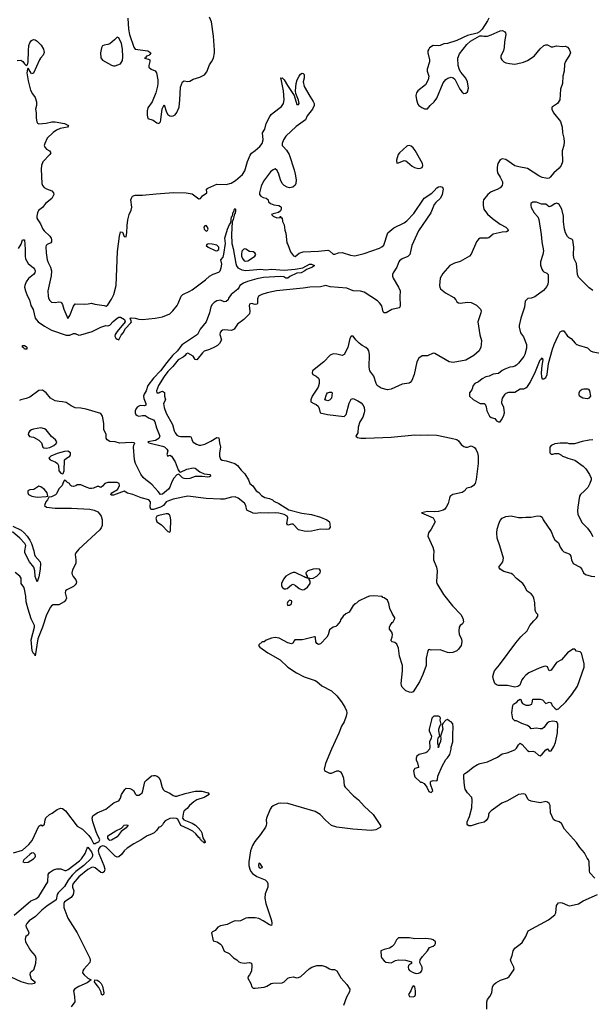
# Model space of a CAD drawing. Header units: inches. Extents: x 1384664 to 1536621, y 460766 to 646467.
# Tile 418 of 488: x 1451398 to 1457693, y 582742 to 593573. Entities that reach past the tile are written whole.
import ezdxf

# ---------------------------------------------------------------- set-up
doc = ezdxf.new("R2010")
doc.units = ezdxf.units.IN
doc.header["$MEASUREMENT"] = 0
doc.layers.add('B4558', color=7, linetype='Continuous')
doc.layers.add('B4559', color=7, linetype='Continuous')

msp = doc.modelspace()

# ---------------------------------------------------------------- linework, layer by layer
at = {"layer": 'B4558', "color": 5}
for points, elevation in [([(1453586, 590000), (1453575, 589990), (1453543, 589970), (1453490, 589946), (1453430, 589927), (1453410, 589910), (1453350, 589833), (1453330, 589834), (1453308, 589870), (1453250, 589906), (1453230, 589896), (1453220, 589880), (1453200, 589860), (1453142, 589830), (1453083, 589757), (1453030, 589703), (1452990, 589647), (1452928, 589550), (1452904, 589490), (1452910, 589467), (1452930, 589467), (1452943, 589477), (1452970, 589487), (1452992, 589472), (1452993, 589430), (1453002, 589390), (1452981, 589350), (1452990, 589306), (1453010, 589246), (1453079, 589119), (1453099, 589050), (1453110, 589028), (1453130, 589004), (1453150, 588992), (1453170, 588988), (1453270, 588989), (1453283, 588983), (1453291, 588971), (1453295, 588950), (1453307, 588927), (1453344, 588904), (1453374, 588894), (1453393, 588893), (1453436, 588904), (1453504, 588936), (1453570, 588978), (1453590, 588973), (1453597, 588917), (1453611, 588870), (1453599, 588810), (1453600, 588770), (1453610, 588740), (1453628, 588728), (1453670, 588721), (1453766, 588690), (1453795, 588670), (1453838, 588618), (1453879, 588579), (1453917, 588510), (1453931, 588470), (1453965, 588445), (1454003, 588390), (1454030, 588372), (1454060, 588340), (1454098, 588318), (1454150, 588307), (1454181, 588290), (1454196, 588276), (1454253, 588250), (1454361, 588181), (1454505, 588145), (1454613, 588130), (1454710, 588100), (1454782, 588070), (1454811, 588050), (1454818, 587990), (1454802, 587970), (1454776, 587964), (1454710, 587969), (1454610, 587947), (1454570, 587944), (1454530, 587946), (1454470, 587961), (1454410, 588024), (1454390, 588024), (1454350, 588014), (1454341, 588030), (1454350, 588095), (1454343, 588110), (1454311, 588131), (1454250, 588144), (1454210, 588147), (1454136, 588144), (1454050, 588149), (1453990, 588140), (1453970, 588144), (1453898, 588178), (1453887, 588230), (1453875, 588255), (1453803, 588310), (1453770, 588324), (1453730, 588321), (1453650, 588299), (1453610, 588297), (1453450, 588305), (1453250, 588330), (1453090, 588299), (1453030, 588278), (1453010, 588270), (1452980, 588230), (1452950, 588211), (1452870, 588186), (1452850, 588185), (1452842, 588190), (1452834, 588210), (1452838, 588270), (1452821, 588290), (1452734, 588314), (1452643, 588350), (1452585, 588365), (1452550, 588386), (1452430, 588342), (1452404, 588344), (1452401, 588350), (1452414, 588370), (1452474, 588406), (1452491, 588429), (1452499, 588450), (1452494, 588470), (1452470, 588483), (1452370, 588483), (1452335, 588470), (1452310, 588442), (1452290, 588428), (1452270, 588437), (1452250, 588439), (1452210, 588419), (1452190, 588416), (1452170, 588417), (1452129, 588429), (1452070, 588458), (1452030, 588458), (1452015, 588445), (1451990, 588438), (1451970, 588442), (1451958, 588450), (1451946, 588470), (1451923, 588483), (1451910, 588498), (1451890, 588506), (1451877, 588483), (1451866, 588450), (1451829, 588411), (1451802, 588358), (1451793, 588347), (1451750, 588326), (1451718, 588322), (1451703, 588290), (1451687, 588270), (1451671, 588230), (1451692, 588210), (1451790, 588201), (1451970, 588199), (1452170, 588188), (1452219, 588179), (1452259, 588159), (1452278, 588138), (1452296, 588110), (1452308, 588070), (1452306, 588010), (1452297, 587983), (1452279, 587961), (1452051, 587750), (1452017, 587710), (1452010, 587690), (1452017, 587630), (1452015, 587590), (1451980, 587520), (1451973, 587490), (1451976, 587470), (1451987, 587447), (1452018, 587410), (1452024, 587390), (1452019, 587370), (1452010, 587355), (1451990, 587338), (1451917, 587303), (1451903, 587290), (1451899, 587270), (1451913, 587210), (1451905, 587190), (1451888, 587170), (1451830, 587136), (1451765, 587135), (1451750, 587127), (1451737, 587110), (1451694, 587026), (1451648, 586890), (1451598, 586762), (1451570, 586575), (1451567, 586587), (1451550, 586600), (1451536, 586630), (1451526, 586750), (1451563, 586890), (1451561, 586910), (1451523, 586983), (1451490, 587090), (1451471, 587170), (1451467, 587230), (1451450, 587310), (1451442, 587330), (1451415, 587370), (1451413, 587430), (1451399, 587450), (1451350, 587493)], 780), ([(1453192, 590000), (1453185, 589995), (1453136, 589930), (1453081, 589879), (1453017, 589803), (1452950, 589712), (1452870, 589630), (1452810, 589550), (1452790, 589490), (1452768, 589452), (1452762, 589430), (1452765, 589405), (1452788, 589350), (1452787, 589333), (1452773, 589327), (1452724, 589330), (1452692, 589310), (1452677, 589290), (1452668, 589270), (1452669, 589250), (1452677, 589230), (1452690, 589218), (1452710, 589211), (1452750, 589220), (1452780, 589220), (1452824, 589190), (1452872, 589172), (1452888, 589150), (1452904, 589084), (1452940, 588990), (1452937, 588983), (1452930, 588967), (1452895, 588945), (1452811, 588930), (1452820, 588920), (1452834, 588914), (1452970, 588882), (1452993, 588873), (1453020, 588850), (1453030, 588830), (1453018, 588790), (1453022, 588782), (1453030, 588772), (1453050, 588781), (1453070, 588771), (1453110, 588710), (1453143, 588623), (1453159, 588599), (1453170, 588596), (1453239, 588630), (1453310, 588644), (1453330, 588638), (1453381, 588601), (1453430, 588578), (1453497, 588570), (1453499, 588550), (1453490, 588545), (1453470, 588540), (1453408, 588548), (1453330, 588547), (1453270, 588527), (1453230, 588521), (1453210, 588525), (1453190, 588535), (1453150, 588575), (1453130, 588566), (1453096, 588530), (1453073, 588490), (1453051, 588430), (1453038, 588410), (1452970, 588352), (1452948, 588350), (1452924, 588384), (1452856, 588456), (1452830, 588480), (1452786, 588510), (1452758, 588538), (1452733, 588573), (1452698, 588638), (1452675, 588690), (1452664, 588730), (1452651, 588870), (1452657, 588903), (1452666, 588910), (1452657, 588917), (1452630, 588921), (1452496, 588916), (1452450, 588931), (1452390, 588933), (1452361, 588950), (1452351, 588970), (1452350, 589010), (1452324, 589064), (1452324, 589130), (1452315, 589195), (1452310, 589212), (1452290, 589240), (1452130, 589288), (1452070, 589299), (1452010, 589303), (1451965, 589325), (1451910, 589362), (1451870, 589371), (1451832, 589372), (1451790, 589381), (1451736, 589410), (1451690, 589469), (1451650, 589497), (1451610, 589495), (1451510, 589421), (1451470, 589406), (1451410, 589393), (1451397, 589383)], 760), ([(1455020, 590000), (1455013, 589967), (1454970, 589889), (1454950, 589879), (1454890, 589894), (1454850, 589897), (1454817, 589883), (1454746, 589810), (1454622, 589710), (1454617, 589690), (1454627, 589670), (1454663, 589650), (1454687, 589630), (1454695, 589610), (1454695, 589570), (1454685, 589530), (1454618, 589430), (1454605, 589390), (1454605, 589370), (1454636, 589350), (1454661, 589341), (1454683, 589323), (1454695, 589295), (1454705, 589250), (1454789, 589229), (1454970, 589209), (1454994, 589230), (1455026, 589354), (1455050, 589400), (1455070, 589405), (1455122, 589382), (1455158, 589358), (1455177, 589337), (1455191, 589310), (1455194, 589270), (1455191, 589250), (1455178, 589202), (1455145, 589150), (1455126, 589090), (1455122, 589030), (1455098, 588990), (1455117, 588977), (1455154, 588970), (1455208, 588968), (1455490, 588980), (1455750, 589008), (1455816, 589004), (1455890, 589007), (1455990, 589001), (1456151, 588971), (1456210, 588954), (1456230, 588941), (1456260, 588900), (1456290, 588879), (1456310, 588871), (1456330, 588871), (1456370, 588885), (1456407, 588867), (1456423, 588843), (1456439, 588810), (1456448, 588770), (1456448, 588690), (1456426, 588514), (1456412, 588470), (1456396, 588450), (1456370, 588430), (1456322, 588418), (1456293, 588387), (1456270, 588372), (1456185, 588355), (1456166, 588350), (1456144, 588336), (1456137, 588330), (1456131, 588310), (1456117, 588250), (1456094, 588210), (1456078, 588190), (1456061, 588179), (1456010, 588163), (1455970, 588160), (1455890, 588164), (1455821, 588150), (1455952, 588092), (1455973, 588050), (1455930, 587969), (1455899, 587930), (1455894, 587890), (1455948, 587770), (1455959, 587730), (1455954, 587670), (1455956, 587630), (1455989, 587549), (1455996, 587510), (1455988, 587390), (1455991, 587370), (1456064, 587250), (1456164, 587124), (1456255, 587030), (1456279, 586990), (1456284, 586950), (1456273, 586927), (1456250, 586910), (1456237, 586890), (1456232, 586852), (1456236, 586810), (1456264, 586764), (1456267, 586730), (1456259, 586690), (1456231, 586649), (1456210, 586630), (1456167, 586613), (1456130, 586610), (1456110, 586613), (1456030, 586642), (1455930, 586639), (1455910, 586644), (1455900, 586640), (1455891, 586629), (1455873, 586550), (1455873, 586470), (1455837, 586370), (1455801, 586290), (1455730, 586181), (1455710, 586172), (1455690, 586174), (1455650, 586191), (1455611, 586230), (1455602, 586250), (1455599, 586270), (1455614, 586410), (1455612, 586468), (1455581, 586570), (1455570, 586661), (1455550, 586704), (1455530, 586723), (1455501, 586730), (1455490, 586741), (1455488, 586750), (1455499, 586781), (1455502, 586810), (1455496, 586836), (1455469, 586870), (1455469, 586890), (1455478, 586910), (1455499, 586941), (1455511, 586950), (1455530, 586987), (1455530, 586995), (1455500, 587040), (1455475, 587095), (1455464, 587150), (1455450, 587186), (1455410, 587214), (1455398, 587218), (1455390, 587229), (1455296, 587236), (1455250, 587233), (1455219, 587221), (1455130, 587177), (1455106, 587154), (1455090, 587149), (1455083, 587137), (1455070, 587129), (1455025, 587055), (1454990, 587037), (1454959, 587010), (1454931, 586970), (1454927, 586953), (1454892, 586910), (1454881, 586899), (1454850, 586889), (1454810, 586860), (1454795, 586805), (1454781, 586779), (1454710, 586706), (1454690, 586701), (1454670, 586712), (1454660, 586730), (1454656, 586776), (1454650, 586784), (1454644, 586784), (1454543, 586757), (1454510, 586752), (1454428, 586752), (1454419, 586741), (1454407, 586713), (1454392, 586708), (1454350, 586719), (1454256, 586770), (1454210, 586777), (1454170, 586769), (1454111, 586749), (1454091, 586729), (1454070, 586728), (1454030, 586698), (1454026, 586690), (1454041, 586670), (1454129, 586610), (1454268, 586530), (1454349, 586450), (1454447, 586387), (1454530, 586343), (1454650, 586304), (1454670, 586293), (1454726, 586246), (1454830, 586190), (1454890, 586137), (1454942, 586070), (1454979, 586010), (1454996, 585970), (1454999, 585950), (1454993, 585910), (1454970, 585850), (1454940, 585800), (1454914, 585726), (1454830, 585550), (1454764, 585390), (1454750, 585330), (1454755, 585315), (1454765, 585305), (1454810, 585284), (1454830, 585284), (1454890, 585312), (1454910, 585312), (1454930, 585300), (1454948, 585270), (1454962, 585230), (1454970, 585150), (1454981, 585130), (1455075, 585035), (1455130, 584990), (1455190, 584922), (1455290, 584830), (1455373, 584710), (1455372, 584690), (1455318, 584662), (1455270, 584655), (1455068, 584668), (1454889, 584689), (1454832, 584710), (1454767, 584767), (1454705, 584830), (1454650, 584862), (1454349, 584951), (1454270, 584956), (1454243, 584950), (1454190, 584927), (1454170, 584910), (1454158, 584890), (1454116, 584790), (1454111, 584770), (1454116, 584730), (1454113, 584710), (1454104, 584690), (1454048, 584610), (1453986, 584534), (1453960, 584490), (1453941, 584430), (1453921, 584310), (1453922, 584270), (1453931, 584230), (1453943, 584203), (1453961, 584181), (1454008, 584148), (1454101, 584110), (1454124, 584090), (1454132, 584070), (1454131, 584030), (1454102, 583958), (1454097, 583910), (1454108, 583850), (1454170, 583664), (1454175, 583630), (1454170, 583610), (1454150, 583615), (1454081, 583661), (1454030, 583687), (1453990, 583694), (1453910, 583694), (1453890, 583689), (1453830, 583661), (1453810, 583657), (1453770, 583660), (1453750, 583655), (1453681, 583619), (1453610, 583606), (1453579, 583590), (1453550, 583554), (1453521, 583539), (1453512, 583528), (1453530, 583442), (1453572, 583430), (1453610, 583405), (1453625, 583390), (1453650, 583326), (1453703, 583303), (1453753, 583253), (1453791, 583230), (1453811, 583211), (1453830, 583202), (1453870, 583196), (1453930, 583201), (1453950, 583196), (1453955, 583170), (1453950, 583106), (1453930, 583066), (1453914, 583050), (1453912, 583030), (1453945, 582970), (1453955, 582935), (1453970, 582921), (1453990, 582919), (1454090, 582931), (1454119, 582941), (1454169, 582970), (1454186, 582974), (1454290, 582977), (1454310, 582988), (1454350, 583030), (1454370, 583039), (1454410, 583043), (1454450, 583035), (1454470, 583037), (1454494, 583050), (1454586, 583134), (1454616, 583150), (1454671, 583169), (1454730, 583169), (1454773, 583153), (1454810, 583131), (1454830, 583125), (1454864, 583124), (1454890, 583111), (1454933, 583033), (1455002, 582962), (1455032, 582910), (1455030, 582879), (1454998, 582822), (1454965, 582730)], 820), ([(1456480, 590000), (1456477, 589970), (1456458, 589930), (1456400, 589880), (1456311, 589829), (1456170, 589802), (1456128, 589810), (1455970, 589902), (1455950, 589905), (1455890, 589875), (1455830, 589875), (1455792, 589848), (1455771, 589810), (1455741, 589670), (1455716, 589604), (1455699, 589581), (1455687, 589573), (1455610, 589564), (1455490, 589507), (1455450, 589502), (1455379, 589519), (1455336, 589550), (1455324, 589570), (1455296, 589650), (1455254, 589710), (1455247, 589750), (1455250, 589890), (1455243, 589930), (1455232, 589950), (1455210, 589967), (1455168, 589988), (1455153, 590000)], 820), ([(1456977, 590000), (1456980, 589990), (1456979, 589961), (1456961, 589890), (1456950, 589869), (1456890, 589794), (1456870, 589774), (1456850, 589762), (1456830, 589754), (1456794, 589750), (1456742, 589730), (1456710, 589713), (1456670, 589681), (1456610, 589673), (1456568, 589652), (1456530, 589644), (1456490, 589622), (1456450, 589589), (1456411, 589570), (1456391, 589550), (1456378, 589502), (1456352, 589470), (1456351, 589430), (1456390, 589396), (1456470, 589352), (1456511, 589351), (1456524, 589344), (1456535, 589315), (1456541, 589270), (1456572, 589210), (1456590, 589198), (1456630, 589185), (1456650, 589161), (1456670, 589151), (1456690, 589151), (1456705, 589170), (1456726, 589210), (1456736, 589250), (1456729, 589309), (1456709, 589350), (1456707, 589370), (1456715, 589410), (1456745, 589455), (1456755, 589465), (1456785, 589475), (1456850, 589476), (1456910, 589511), (1456950, 589514), (1456970, 589522), (1456990, 589538), (1457018, 589582), (1457078, 589702), (1457130, 589831), (1457142, 589838), (1457150, 589852), (1457158, 589830), (1457146, 589770), (1457141, 589690), (1457143, 589643), (1457150, 589622), (1457170, 589623), (1457190, 589636), (1457206, 589670), (1457221, 589790), (1457264, 589950), (1457285, 590000)], 840), ([(1457532, 590000), (1457551, 589991), (1457650, 589963), (1457683, 589930), (1457710, 589919), (1457770, 589907), (1457850, 589902), (1457910, 589906), (1457952, 589928), (1458013, 590000)], 840), ([(1457710, 588952), (1457670, 588949), (1457590, 588933), (1457509, 588909), (1457450, 588909), (1457430, 588915), (1457350, 588915), (1457290, 588909), (1457252, 588890), (1457234, 588870), (1457234, 588810), (1457250, 588794), (1457270, 588794), (1457290, 588802), (1457330, 588802), (1457364, 588784), (1457374, 588770), (1457410, 588762), (1457434, 588750), (1457510, 588726), (1457603, 588663), (1457631, 588631), (1457671, 588570), (1457691, 588530), (1457691, 588510), (1457676, 588470), (1457653, 588427), (1457619, 588390), (1457573, 588350), (1457562, 588330), (1457544, 588210), (1457540, 588170), (1457544, 588130), (1457590, 588039), (1457650, 587981), (1457689, 587929), (1457710, 587888)], 840), ([(1457730, 584130), (1457677, 584190), (1457671, 584210), (1457670, 584310), (1457663, 584330), (1457648, 584350), (1457619, 584410), (1457566, 584466), (1457530, 584522), (1457399, 584670), (1457363, 584730), (1457339, 584750), (1457290, 584763), (1457276, 584776), (1457244, 584850), (1457239, 584930), (1457227, 584950), (1457210, 584966), (1457190, 584973), (1457130, 584959), (1457030, 584978), (1457006, 584986), (1456996, 584996), (1456969, 585049), (1456950, 585056), (1456890, 585051), (1456770, 584980), (1456706, 584954), (1456590, 584870), (1456567, 584850), (1456560, 584830), (1456562, 584810), (1456553, 584790), (1456535, 584765), (1456514, 584746), (1456446, 584730), (1456370, 584704), (1456344, 584704), (1456332, 584712), (1456324, 584724), (1456324, 584750), (1456351, 584809), (1456377, 584903), (1456382, 584990), (1456377, 585017), (1456328, 585070), (1456305, 585110), (1456295, 585150), (1456287, 585233), (1456290, 585270), (1456298, 585282), (1456330, 585299), (1456390, 585349), (1456441, 585379), (1456469, 585390), (1456550, 585409), (1456659, 585461), (1456710, 585496), (1456765, 585510), (1456850, 585540), (1456870, 585558), (1456890, 585596), (1456910, 585614), (1456930, 585600), (1456990, 585534), (1457010, 585522), (1457050, 585526), (1457070, 585521), (1457110, 585481), (1457130, 585477), (1457150, 585495), (1457190, 585543), (1457210, 585551), (1457230, 585525), (1457250, 585532), (1457281, 585579), (1457297, 585623), (1457322, 585730), (1457325, 585825), (1457311, 585850), (1457270, 585858), (1457229, 585851), (1457205, 585835), (1457170, 585788), (1457150, 585772), (1457130, 585771), (1457090, 585781), (1457030, 585774), (1457017, 585790), (1456989, 585810), (1456929, 585830), (1456870, 585859), (1456850, 585859), (1456830, 585881), (1456819, 585950), (1456830, 586030), (1456836, 586044), (1456873, 586067), (1456890, 586087), (1456910, 586099), (1456916, 586096), (1456922, 586070), (1456934, 586050), (1456970, 586033), (1457007, 586033), (1457036, 586044), (1457043, 586057), (1457050, 586098), (1457130, 586097), (1457154, 586090), (1457190, 586051), (1457230, 586067), (1457250, 586059), (1457263, 586030), (1457290, 585999), (1457310, 585986), (1457330, 585991), (1457412, 586068), (1457478, 586150), (1457539, 586241), (1457613, 586450), (1457615, 586470), (1457614, 586490), (1457585, 586605), (1457570, 586618), (1457530, 586628), (1457510, 586648), (1457490, 586648), (1457432, 586608), (1457364, 586530), (1457310, 586501), (1457250, 586417), (1457230, 586409), (1457210, 586453), (1457190, 586460), (1457170, 586458), (1457119, 586441), (1457004, 586390), (1456970, 586363), (1456942, 586330), (1456928, 586310), (1456906, 586254), (1456883, 586237), (1456850, 586230), (1456768, 586248), (1456670, 586249), (1456650, 586255), (1456631, 586271), (1456614, 586314), (1456608, 586348), (1456618, 586390), (1456628, 586412), (1456683, 586477), (1456861, 586719), (1456917, 586783), (1456986, 586850), (1457015, 586910), (1457058, 586962), (1457090, 586990), (1457103, 587010), (1457102, 587030), (1457087, 587047), (1457076, 587076), (1457070, 587157), (1457060, 587210), (1457050, 587237), (1457030, 587257), (1456985, 587285), (1456954, 587350), (1456938, 587370), (1456867, 587427), (1456828, 587470), (1456810, 587482), (1456730, 587503), (1456690, 587530), (1456674, 587550), (1456719, 587610), (1456725, 587650), (1456687, 587787), (1456654, 587870), (1456652, 587930), (1456657, 587970), (1456674, 588026), (1456690, 588063), (1456712, 588088), (1456752, 588108), (1456810, 588116), (1456890, 588098), (1456930, 588096), (1456970, 588101), (1457030, 588100), (1457095, 588115), (1457133, 588113), (1457150, 588099), (1457164, 588070), (1457250, 587943), (1457276, 587876), (1457290, 587850), (1457330, 587819), (1457350, 587770), (1457370, 587738), (1457390, 587719), (1457450, 587696), (1457457, 587690), (1457467, 587670), (1457473, 587630), (1457491, 587591), (1457570, 587550), (1457587, 587530), (1457605, 587490), (1457628, 587470), (1457690, 587452), (1457730, 587447)], 820), ([(1451322, 588002), (1451416, 587956), (1451447, 587930), (1451482, 587890), (1451510, 587849), (1451530, 587810), (1451555, 587730), (1451560, 587690), (1451570, 587670), (1451622, 587610), (1451628, 587588), (1451622, 587530), (1451610, 587446), (1451590, 587389), (1451570, 587449), (1451566, 587510), (1451554, 587550), (1451508, 587608), (1451456, 587710), (1451454, 587730), (1451467, 587790), (1451455, 587810), (1451400, 587870), (1451318, 587938)], 760), ([(1454589, 587429), (1454575, 587425), (1454561, 587430), (1454557, 587437), (1454550, 587435), (1454530, 587443), (1454430, 587491), (1454409, 587491), (1454379, 587481), (1454330, 587452), (1454302, 587418), (1454282, 587370), (1454282, 587350), (1454289, 587329), (1454310, 587312), (1454330, 587311), (1454344, 587316), (1454390, 587358), (1454410, 587362), (1454437, 587350), (1454475, 587315), (1454510, 587301), (1454530, 587304), (1454567, 587330), (1454596, 587370), (1454595, 587395), (1454586, 587414), (1454589, 587429)], 820), ([(1454589, 587429), (1454605, 587425), (1454630, 587429), (1454669, 587450), (1454705, 587490), (1454712, 587510), (1454700, 587530), (1454670, 587534), (1454630, 587530), (1454570, 587511), (1454550, 587490), (1454553, 587470), (1454565, 587450), (1454563, 587443), (1454574, 587434), (1454589, 587429)], 820), ([(1454589, 587429), (1454590, 587430), (1454589, 587429)], 820), ([(1454589, 587429), (1454589, 587429)], 820), ([(1451330, 584408), (1451430, 584437), (1451499, 584501), (1451535, 584545), (1451610, 584700), (1451630, 584716), (1451650, 584705), (1451670, 584722), (1451677, 584770), (1451686, 584794), (1451728, 584830), (1451755, 584845), (1451810, 584885), (1451830, 584894), (1451850, 584898), (1451870, 584895), (1451902, 584870), (1452030, 584702), (1452090, 584668), (1452158, 584598), (1452184, 584564), (1452210, 584510), (1452230, 584510), (1452241, 584519), (1452269, 584530), (1452279, 584550), (1452275, 584570), (1452257, 584597), (1452239, 584639), (1452202, 584750), (1452197, 584790), (1452205, 584815), (1452250, 584847), (1452347, 584890), (1452437, 584963), (1452490, 584982), (1452510, 585010), (1452519, 585050), (1452555, 585105), (1452570, 585120), (1452610, 585117), (1452629, 585109), (1452650, 585094), (1452672, 585052), (1452683, 585043), (1452710, 585043), (1452730, 585052), (1452745, 585070), (1452754, 585090), (1452778, 585190), (1452793, 585207), (1452850, 585256), (1452870, 585260), (1452890, 585258), (1452913, 585250), (1452930, 585237), (1452944, 585210), (1452966, 585126), (1452981, 585101), (1452992, 585090), (1453050, 585066), (1453090, 585039), (1453110, 585031), (1453130, 585030), (1453219, 585061), (1453330, 585086), (1453405, 585085), (1453472, 585070), (1453485, 585050), (1453430, 585017), (1453350, 584990), (1453316, 584970), (1453269, 584930), (1453243, 584897), (1453211, 584870), (1453203, 584857), (1453191, 584790), (1453204, 584770), (1453296, 584736), (1453333, 584713), (1453365, 584685), (1453391, 584651), (1453402, 584630), (1453414, 584574), (1453440, 584530), (1453439, 584521), (1453430, 584516), (1453425, 584525), (1453410, 584530), (1453405, 584545), (1453390, 584552), (1453385, 584565), (1453370, 584576), (1453337, 584617), (1453305, 584645), (1453254, 584674), (1453172, 584710), (1453139, 584779), (1453126, 584786), (1453091, 584791), (1453050, 584785), (1452999, 584761), (1452980, 584740), (1452970, 584716), (1452950, 584696), (1452930, 584689), (1452905, 584655), (1452880, 584630), (1452850, 584613), (1452803, 584597), (1452736, 584550), (1452654, 584506), (1452580, 584460), (1452549, 584431), (1452519, 584390), (1452490, 584365), (1452470, 584362), (1452450, 584370), (1452350, 584471), (1452330, 584483), (1452310, 584486), (1452286, 584474), (1452270, 584457), (1452262, 584430), (1452270, 584400), (1452326, 584270), (1452336, 584230), (1452330, 584198), (1452310, 584188), (1452290, 584194), (1452230, 584244), (1452210, 584252), (1452190, 584249), (1452150, 584224), (1452050, 584144), (1451987, 584070), (1451979, 584050), (1451980, 584030), (1451994, 583990), (1451988, 583952), (1451964, 583916), (1451891, 583870), (1451885, 583850), (1451886, 583806), (1451930, 583690), (1452030, 583530), (1452171, 583250), (1452175, 583225), (1452170, 583204), (1452105, 583130), (1452092, 583110), (1452090, 583090), (1452108, 583068), (1452150, 583031), (1452185, 583010), (1452143, 582977), (1452050, 582937), (1452002, 582910), (1451990, 582892), (1452003, 582830), (1452005, 582770), (1451966, 582714)], 780), ([(1451337, 583723), (1451521, 583879), (1451576, 583904), (1451610, 583930), (1451709, 584090), (1451710, 584170), (1451727, 584193), (1451770, 584220), (1451809, 584231), (1451852, 584232), (1451896, 584216), (1451910, 584215), (1451933, 584227), (1452058, 584322), (1452077, 584343), (1452120, 584400), (1452141, 584459), (1452150, 584470), (1452190, 584421), (1452200, 584390), (1452201, 584370), (1452190, 584350), (1452103, 584270), (1452015, 584205), (1451976, 584164), (1451932, 584108), (1451890, 584039), (1451822, 583970), (1451812, 583950), (1451799, 583890), (1451697, 583823), (1451641, 583779), (1451571, 583710), (1451501, 583659), (1451477, 583630), (1451467, 583610), (1451469, 583590), (1451492, 583552), (1451498, 583530), (1451490, 583506), (1451466, 583490), (1451461, 583479), (1451459, 583459), (1451462, 583430), (1451516, 583336), (1451570, 583276), (1451576, 583250), (1451572, 583192), (1451554, 583130), (1451550, 583119), (1451515, 583090), (1451510, 583070), (1451524, 583024), (1451570, 582990), (1451558, 582970), (1451530, 582965), (1451490, 582967), (1451414, 582990), (1451248, 583068)], 760), ([(1456541, 582690), (1456542, 582770), (1456550, 582794), (1456576, 582830), (1456597, 582870), (1456606, 582934), (1456620, 582960), (1456640, 582980), (1456691, 583009), (1456770, 583034), (1456787, 583050), (1456833, 583110), (1456843, 583130), (1456839, 583150), (1456809, 583210), (1456804, 583230), (1456822, 583278), (1456832, 583330), (1456850, 583361), (1456910, 583404), (1456930, 583424), (1456972, 583490), (1456998, 583550), (1457220, 583670), (1457290, 583725), (1457300, 583750), (1457308, 583830), (1457330, 583860), (1457350, 583863), (1457370, 583857), (1457430, 583832), (1457450, 583827), (1457472, 583828), (1457550, 583847), (1457601, 583879), (1457760, 583950)], 820)]:
    msp.add_lwpolyline(points, dxfattribs=dict(at, elevation=elevation))
for points, elevation in [([(1451470, 589947), (1451450, 589950), (1451442, 589962), (1451430, 589970), (1451430, 589990), (1451450, 589990), (1451470, 589979), (1451476, 589970), (1451478, 589950)], 740), ([(1457650, 589402), (1457598, 589410), (1457564, 589430), (1457557, 589450), (1457558, 589470), (1457570, 589495), (1457590, 589507), (1457610, 589512), (1457650, 589514), (1457662, 589510), (1457671, 589491), (1457682, 589430), (1457667, 589410)], 820), ([(1454790, 589381), (1454758, 589390), (1454775, 589450), (1454788, 589470), (1454810, 589476), (1454830, 589475), (1454838, 589470), (1454831, 589411), (1454810, 589389)], 820), ([(1451630, 589084), (1451550, 589070), (1451530, 589063), (1451510, 589049), (1451496, 589030), (1451491, 589010), (1451508, 588988), (1451550, 588979), (1451608, 588948), (1451638, 588918), (1451653, 588870), (1451664, 588864), (1451690, 588860), (1451730, 588868), (1451775, 588890), (1451800, 588910), (1451807, 588930), (1451792, 588950), (1451748, 588988), (1451690, 589060), (1451670, 589073)], 780), ([(1451930, 588827), (1451890, 588824), (1451810, 588801), (1451742, 588770), (1451719, 588750), (1451734, 588730), (1451790, 588711), (1451815, 588690), (1451824, 588670), (1451831, 588610), (1451850, 588586), (1451870, 588578), (1451878, 588582), (1451889, 588610), (1451892, 588730), (1451915, 588750), (1451950, 588770), (1451959, 588790), (1451956, 588810)], 780), ([(1451610, 588442), (1451555, 588405), (1451510, 588402), (1451489, 588390), (1451487, 588370), (1451497, 588350), (1451532, 588330), (1451590, 588321), (1451690, 588327), (1451708, 588332), (1451700, 588370), (1451670, 588406), (1451630, 588436)], 780), ([(1453030, 588138), (1453010, 588137), (1452930, 588119), (1452909, 588110), (1452897, 588090), (1452910, 588051), (1452958, 588018), (1453030, 587944), (1453050, 587935), (1453060, 587950), (1453062, 588070), (1453055, 588110), (1453047, 588127)], 820), ([(1454370, 587187), (1454352, 587170), (1454345, 587150), (1454350, 587130), (1454370, 587133), (1454390, 587148), (1454394, 587174), (1454390, 587181)], 820), ([(1456010, 585913), (1455958, 585910), (1455937, 585890), (1455931, 585870), (1455906, 585770), (1455906, 585750), (1455931, 585690), (1455928, 585670), (1455911, 585630), (1455916, 585570), (1455911, 585550), (1455883, 585517), (1455870, 585510), (1455798, 585490), (1455771, 585470), (1455763, 585450), (1455763, 585430), (1455780, 585400), (1455791, 585349), (1455790, 585346), (1455750, 585335), (1455736, 585310), (1455741, 585270), (1455750, 585245), (1455810, 585186), (1455825, 585185), (1455851, 585171), (1455882, 585130), (1455903, 585083), (1455930, 585072), (1455948, 585090), (1455923, 585163), (1455922, 585190), (1455930, 585198), (1455950, 585205), (1455990, 585202), (1455998, 585210), (1456002, 585250), (1456050, 585362), (1456090, 585434), (1456108, 585452), (1456134, 585490), (1456149, 585550), (1456149, 585570), (1456167, 585630), (1456166, 585710), (1456172, 585790), (1456166, 585826), (1456150, 585849), (1456130, 585858), (1456110, 585875), (1456090, 585868), (1456056, 585830), (1456051, 585809), (1456057, 585770), (1456031, 585690), (1456034, 585670), (1456031, 585630), (1456016, 585604), (1456010, 585566), (1456006, 585566), (1456008, 585590), (1456002, 585602), (1456001, 585650), (1456010, 585682), (1456026, 585690), (1456013, 585750), (1456013, 585770), (1456030, 585814), (1456038, 585822), (1456029, 585869), (1456033, 585890), (1456024, 585904)], 840), ([(1452390, 584544), (1452382, 584550), (1452369, 584570), (1452370, 584594), (1452458, 584650), (1452519, 584681), (1452550, 584713), (1452570, 584717), (1452591, 584711), (1452570, 584682), (1452517, 584643), (1452470, 584586), (1452410, 584546)], 760), ([(1451550, 584409), (1451530, 584404), (1451511, 584390), (1451443, 584330), (1451432, 584310), (1451450, 584301), (1451490, 584307), (1451550, 584341), (1451570, 584362), (1451573, 584370), (1451569, 584390)], 780), ([(1454030, 584295), (1454026, 584270), (1454031, 584250), (1454050, 584240), (1454070, 584246), (1454073, 584250), (1454050, 584284)], 840), ([(1455690, 583472), (1455570, 583472), (1455548, 583452), (1455520, 583400), (1455500, 583380), (1455470, 583360), (1455413, 583347), (1455374, 583330), (1455377, 583270), (1455385, 583250), (1455410, 583219), (1455430, 583205), (1455490, 583197), (1455536, 583224), (1455570, 583232), (1455648, 583228), (1455714, 583210), (1455712, 583190), (1455690, 583182), (1455681, 583170), (1455675, 583150), (1455679, 583130), (1455690, 583116), (1455730, 583091), (1455763, 583083), (1455790, 583084), (1455810, 583093), (1455825, 583110), (1455829, 583130), (1455829, 583150), (1455803, 583203), (1455809, 583230), (1455832, 583270), (1455889, 583330), (1455912, 583368), (1455950, 583382), (1455970, 583395), (1455978, 583410), (1455975, 583430), (1455951, 583451), (1455930, 583458), (1455870, 583466), (1455750, 583464)], 840), ([(1452310, 582842), (1452298, 582850), (1452295, 582875), (1452270, 582928), (1452250, 582949), (1452222, 582990), (1452226, 583010), (1452250, 583007), (1452270, 582997), (1452297, 582970), (1452310, 582942), (1452325, 582870), (1452322, 582850)], 780), ([(1455730, 582944), (1455719, 582930), (1455707, 582890), (1455679, 582850), (1455691, 582830), (1455730, 582826), (1455750, 582831), (1455756, 582850), (1455758, 582890), (1455750, 582933)], 840)]:
    msp.add_lwpolyline(points, close=True, dxfattribs=dict(at, elevation=elevation))
at = {"layer": 'B4559', "color": 5}
for points, elevation in [([(1452590, 593590), (1452595, 593470), (1452609, 593409), (1452654, 593270), (1452671, 593250), (1452810, 593230), (1452841, 593210), (1452831, 593189), (1452820, 593180), (1452796, 593170), (1452785, 593155), (1452772, 593150), (1452818, 593138), (1452831, 593131), (1452833, 593113), (1452819, 593070), (1452821, 593050), (1452847, 593027), (1452891, 593010), (1452904, 592990), (1452919, 592910), (1452921, 592870), (1452917, 592843), (1452896, 592770), (1452857, 592670), (1452810, 592602), (1452803, 592570), (1452802, 592522), (1452810, 592487), (1452867, 592467), (1452910, 592438), (1452930, 592432), (1452947, 592450), (1452954, 592470), (1452968, 592592), (1452990, 592638), (1453015, 592555), (1453029, 592529), (1453050, 592515), (1453070, 592511), (1453090, 592515), (1453110, 592528), (1453130, 592553), (1453154, 592610), (1453162, 592690), (1453168, 592830), (1453190, 592889), (1453210, 592900), (1453250, 592893), (1453270, 592897), (1453310, 592919), (1453381, 592939), (1453433, 592967), (1453459, 593001), (1453490, 593078), (1453512, 593108), (1453532, 593148), (1453544, 593210), (1453543, 593237), (1453533, 593390), (1453510, 593549), (1453490, 593601)], 820), ([(1456565, 593590), (1456550, 593559), (1456490, 593469), (1456460, 593440), (1456434, 593426), (1456330, 593398), (1456210, 593344), (1456110, 593312), (1456070, 593306), (1456030, 593289), (1456010, 593286), (1455950, 593289), (1455910, 593263), (1455902, 593250), (1455891, 593230), (1455891, 593210), (1455910, 593130), (1455911, 593110), (1455886, 593030), (1455886, 593006), (1455903, 592950), (1455895, 592910), (1455865, 592855), (1455781, 592790), (1455767, 592770), (1455761, 592739), (1455767, 592690), (1455784, 592644), (1455794, 592630), (1455828, 592608), (1455854, 592594), (1455890, 592591), (1455918, 592630), (1455963, 592670), (1455991, 592710), (1456063, 592877), (1456090, 592915), (1456112, 592928), (1456150, 592939), (1456170, 592934), (1456190, 592917), (1456244, 592810), (1456270, 592777), (1456290, 592761), (1456310, 592764), (1456330, 592781), (1456340, 592820), (1456330, 592889), (1456310, 592928), (1456256, 592996), (1456241, 593021), (1456228, 593070), (1456221, 593150), (1456242, 593198), (1456321, 593299), (1456364, 593336), (1456465, 593395), (1456490, 593397), (1456510, 593390), (1456550, 593392), (1456590, 593405), (1456690, 593450), (1456713, 593453), (1456741, 593441), (1456749, 593429), (1456751, 593411), (1456737, 593330), (1456732, 593268), (1456725, 593235), (1456697, 593170), (1456696, 593150), (1456707, 593130), (1456730, 593110), (1456750, 593100), (1456790, 593090), (1456850, 593084), (1456870, 593087), (1456947, 593107), (1456990, 593124), (1457062, 593170), (1457130, 593252), (1457170, 593288), (1457190, 593296), (1457210, 593295), (1457250, 593274), (1457270, 593274), (1457310, 593285), (1457370, 593278), (1457410, 593283), (1457430, 593270), (1457450, 593247), (1457462, 593210), (1457457, 593190), (1457408, 593112), (1457398, 593082), (1457392, 593008), (1457380, 592950), (1457377, 592870), (1457354, 592810), (1457345, 592690), (1457322, 592650), (1457264, 592616), (1457259, 592610), (1457257, 592590), (1457276, 592550), (1457352, 592452), (1457372, 592390), (1457376, 592330), (1457391, 592271), (1457395, 592230), (1457390, 592190), (1457370, 592130), (1457375, 592010), (1457360, 591970), (1457339, 591941), (1457278, 591890), (1457241, 591839), (1457230, 591831), (1457213, 591827), (1457190, 591828), (1457150, 591836), (1457114, 591854), (1456990, 591936), (1456893, 591953), (1456850, 591965), (1456750, 592034), (1456710, 592041), (1456690, 592032), (1456665, 591990), (1456656, 591950), (1456654, 591914), (1456659, 591890), (1456690, 591841), (1456713, 591790), (1456715, 591770), (1456710, 591750), (1456690, 591725), (1456655, 591705), (1456590, 591678), (1456552, 591650), (1456506, 591590), (1456501, 591570), (1456502, 591530), (1456510, 591490), (1456550, 591433), (1456605, 591385), (1456690, 591324), (1456753, 591290), (1456775, 591270), (1456776, 591250), (1456759, 591241), (1456710, 591236), (1456610, 591214), (1456565, 591175), (1456550, 591171), (1456470, 591170), (1456450, 591160), (1456430, 591130), (1456370, 590993), (1456351, 590970), (1456250, 590913), (1456186, 590894), (1456136, 590870), (1456058, 590782), (1456029, 590730), (1456022, 590650), (1456023, 590630), (1456033, 590613), (1456086, 590570), (1456177, 590517), (1456200, 590490), (1456211, 590470), (1456230, 590458), (1456250, 590456), (1456330, 590467), (1456370, 590463), (1456430, 590432), (1456473, 590390), (1456479, 590370), (1456477, 590350), (1456442, 590250), (1456465, 590105), (1456484, 590044), (1456480, 590000)], 820), ([(1451370, 593125), (1451410, 593127), (1451433, 593113), (1451450, 593086), (1451470, 593068), (1451483, 593077), (1451492, 593108), (1451494, 593230), (1451500, 593290), (1451510, 593320), (1451530, 593343), (1451550, 593354), (1451570, 593350), (1451590, 593337), (1451634, 593294), (1451660, 593250), (1451667, 593213), (1451657, 593183), (1451627, 593150), (1451615, 593130), (1451550, 592985), (1451530, 592978), (1451523, 592983), (1451490, 593040), (1451484, 593030), (1451476, 592990), (1451490, 592902), (1451519, 592799), (1451539, 592759), (1451570, 592716), (1451583, 592670), (1451582, 592630), (1451574, 592590), (1451579, 592550), (1451578, 592490), (1451586, 592450), (1451596, 592436), (1451610, 592428), (1451690, 592436), (1451752, 592448), (1451790, 592449), (1451890, 592431), (1451934, 592410), (1451924, 592390), (1451845, 592375), (1451803, 592357), (1451767, 592333), (1451699, 592270), (1451674, 592210), (1451669, 592190), (1451674, 592170), (1451693, 592150), (1451725, 592130), (1451742, 592110), (1451729, 592090), (1451653, 592010), (1451640, 591970), (1451633, 591930), (1451641, 591770), (1451649, 591749), (1451668, 591728), (1451693, 591713), (1451753, 591690), (1451772, 591670), (1451775, 591650), (1451753, 591607), (1451683, 591550), (1451650, 591506), (1451607, 591473), (1451593, 591450), (1451586, 591410), (1451588, 591390), (1451597, 591370), (1451627, 591327), (1451652, 591270), (1451666, 591250), (1451729, 591190), (1451744, 591170), (1451750, 591150), (1451747, 591130), (1451740, 591120), (1451699, 591101), (1451690, 591090), (1451687, 591073), (1451689, 591010), (1451702, 590930), (1451710, 590903), (1451737, 590850), (1451747, 590810), (1451743, 590757), (1451709, 590591), (1451710, 590530), (1451714, 590514), (1451726, 590486), (1451750, 590466), (1451790, 590463), (1451830, 590470), (1451850, 590465), (1451858, 590458), (1451870, 590441), (1451885, 590390), (1451930, 590285), (1451950, 590319), (1451990, 590423), (1452010, 590447), (1452115, 590445), (1452153, 590447), (1452190, 590456), (1452225, 590445), (1452330, 590430), (1452350, 590423), (1452370, 590436), (1452410, 590498), (1452434, 590550), (1452462, 590650), (1452477, 591023), (1452498, 591190), (1452510, 591239), (1452530, 591235), (1452550, 591187), (1452570, 591185), (1452571, 591189), (1452579, 591230), (1452580, 591310), (1452588, 591370), (1452603, 591430), (1452624, 591476), (1452632, 591510), (1452622, 591590), (1452628, 591610), (1452641, 591630), (1452670, 591641), (1452750, 591641), (1452901, 591659), (1453091, 591671), (1453230, 591670), (1453296, 591656), (1453370, 591604), (1453376, 591604), (1453390, 591607), (1453410, 591636), (1453459, 591670), (1453456, 591710), (1453470, 591719), (1453570, 591764), (1453670, 591760), (1453726, 591774), (1453776, 591804), (1453850, 591870), (1453878, 591910), (1453906, 592014), (1453936, 592084), (1453950, 592104), (1453990, 592133), (1454041, 592179), (1454069, 592211), (1454079, 592250), (1454072, 592330), (1454097, 592370), (1454114, 592430), (1454153, 592507), (1454167, 592530), (1454188, 592550), (1454282, 592618), (1454303, 592650), (1454309, 592691), (1454302, 592790), (1454278, 592918), (1454272, 592931)], 780), ([(1454272, 592931), (1454290, 592933), (1454312, 592910), (1454346, 592850), (1454420, 592740), (1454450, 592641), (1454470, 592641), (1454474, 592650), (1454470, 592688), (1454440, 592760), (1454435, 592790), (1454441, 592870), (1454452, 592910), (1454474, 592950), (1454490, 592972), (1454510, 592983), (1454521, 592981), (1454530, 592970), (1454530, 592930), (1454520, 592890), (1454530, 592839), (1454592, 592730), (1454630, 592674), (1454639, 592650), (1454639, 592630), (1454624, 592590), (1454564, 592516), (1454545, 592470), (1454442, 592398), (1454329, 592290), (1454302, 592250), (1454288, 592210), (1454290, 592190), (1454298, 592178), (1454337, 592137), (1454366, 592090), (1454421, 591921), (1454433, 591873), (1454441, 591810), (1454438, 591770), (1454430, 591751), (1454406, 591730), (1454370, 591724), (1454342, 591730), (1454310, 591749), (1454290, 591772), (1454270, 591810), (1454252, 591872), (1454234, 591914), (1454210, 591931), (1454190, 591923), (1454161, 591899), (1454082, 591798), (1454058, 591742), (1454037, 591670), (1454040, 591650), (1454053, 591633), (1454078, 591618), (1454111, 591610), (1454130, 591596), (1454136, 591590), (1454137, 591570), (1454159, 591550), (1454196, 591536), (1454250, 591529), (1454270, 591518), (1454276, 591510), (1454278, 591490), (1454270, 591469), (1454247, 591453), (1454190, 591439), (1454172, 591430), (1454190, 591412), (1454230, 591394), (1454262, 591398), (1454270, 591412), (1454274, 591394), (1454290, 591392), (1454293, 591353), (1454310, 591318), (1454319, 591259), (1454330, 591225), (1454339, 591119), (1454350, 591101), (1454380, 591020), (1454414, 590974), (1454430, 590967), (1454477, 591003), (1454521, 591019), (1454690, 591027), (1454790, 591038), (1454811, 591031), (1454850, 590993), (1454870, 590992), (1454910, 591007), (1454950, 591011), (1455041, 590981), (1455090, 590977), (1455190, 591002), (1455360, 591060), (1455386, 591074), (1455407, 591093), (1455451, 591230), (1455518, 591282), (1455630, 591337), (1455661, 591359), (1455738, 591442), (1455852, 591610), (1455935, 591665), (1455963, 591690), (1455990, 591724), (1456010, 591735), (1456030, 591738), (1456054, 591730), (1456061, 591710), (1456058, 591690), (1456050, 591649), (1456032, 591610), (1455979, 591561), (1455961, 591539), (1455925, 591450), (1455788, 591250), (1455718, 591090), (1455693, 590990), (1455671, 590969), (1455610, 590942), (1455581, 590919), (1455572, 590908), (1455551, 590849), (1455510, 590790), (1455502, 590770), (1455502, 590750), (1455510, 590730), (1455571, 590631), (1455587, 590590), (1455584, 590524), (1455588, 590430), (1455584, 590410), (1455577, 590403), (1455496, 590384), (1455434, 590350), (1455410, 590348), (1455401, 590361), (1455386, 590426), (1455360, 590460), (1455339, 590479), (1455190, 590576), (1455150, 590586), (1455070, 590592), (1455001, 590621), (1454816, 590636), (1454770, 590649), (1454710, 590636), (1454592, 590632), (1454521, 590619), (1454227, 590590), (1454125, 590570), (1454063, 590550), (1454029, 590530), (1454018, 590502), (1454015, 590450), (1454010, 590443), (1453990, 590441), (1453950, 590451), (1453930, 590442), (1453924, 590430), (1453934, 590366), (1453930, 590339), (1453866, 590274), (1453798, 590222), (1453760, 590170), (1453730, 590153), (1453650, 590160), (1453630, 590156), (1453615, 590145), (1453607, 590133), (1453601, 590110), (1453621, 590050), (1453598, 590010), (1453586, 590000)], 780), ([(1457710, 590594), (1457670, 590625), (1457550, 590741), (1457542, 590770), (1457529, 590890), (1457501, 590950), (1457497, 590990), (1457501, 591070), (1457490, 591146), (1457477, 591157), (1457450, 591169), (1457430, 591189), (1457409, 591230), (1457398, 591270), (1457386, 591350), (1457386, 591410), (1457367, 591487), (1457339, 591539), (1457329, 591549), (1457314, 591554), (1457290, 591547), (1457250, 591520), (1457230, 591516), (1457190, 591542), (1457145, 591545), (1457090, 591564), (1457050, 591565), (1457027, 591550), (1457025, 591530), (1457030, 591506), (1457065, 591450), (1457104, 591404), (1457115, 591375), (1457142, 591210), (1457149, 591130), (1457166, 591030), (1457159, 590990), (1457132, 590910), (1457133, 590873), (1457146, 590830), (1457159, 590810), (1457170, 590799), (1457203, 590783), (1457216, 590770), (1457219, 590690), (1457215, 590665), (1457203, 590637), (1457165, 590595), (1457070, 590524), (1457030, 590508), (1456993, 590507), (1456964, 590476), (1456958, 590410), (1456916, 590290), (1456898, 590210), (1456898, 590190), (1456911, 590130), (1456944, 590084), (1456977, 590000)], 840), ([(1451385, 591055), (1451416, 591104), (1451430, 591151), (1451450, 591152), (1451459, 591050), (1451457, 590970), (1451462, 590942), (1451490, 590890), (1451550, 590843), (1451562, 590830), (1451570, 590810), (1451565, 590790), (1451551, 590769), (1451495, 590725), (1451470, 590691), (1451454, 590650), (1451453, 590630), (1451462, 590590), (1451479, 590539), (1451508, 590490), (1451520, 590430), (1451545, 590385), (1451570, 590291), (1451582, 590270), (1451602, 590250), (1451670, 590201), (1451750, 590157), (1451910, 590101), (1451950, 590102), (1451990, 590121), (1452010, 590120), (1452050, 590104), (1452070, 590105), (1452197, 590143), (1452290, 590190), (1452348, 590210), (1452370, 590205), (1452390, 590211), (1452426, 590254), (1452470, 590290), (1452490, 590299), (1452510, 590299), (1452554, 590274), (1452558, 590250), (1452470, 590144), (1452451, 590110), (1452446, 590090), (1452458, 590070), (1452470, 590058), (1452490, 590052), (1452517, 590103), (1452539, 590130), (1452563, 590177), (1452623, 590237), (1452629, 590250), (1452615, 590290), (1452626, 590294), (1452669, 590291), (1452710, 590278), (1452750, 590274), (1452890, 590288), (1452970, 590304), (1453050, 590338), (1453084, 590370), (1453133, 590430), (1453145, 590450), (1453176, 590530), (1453194, 590550), (1453270, 590585), (1453298, 590602), (1453443, 590710), (1453488, 590752), (1453527, 590773), (1453590, 590795), (1453607, 590810), (1453618, 590842), (1453625, 590885), (1453614, 590930), (1453638, 590962), (1453647, 590993), (1453663, 591110), (1453657, 591170), (1453687, 591270), (1453710, 591321), (1453722, 591338), (1453730, 591403), (1453743, 591417), (1453750, 591455), (1453758, 591462), (1453764, 591490), (1453770, 591495), (1453774, 591490), (1453774, 591474), (1453770, 591441), (1453763, 591437), (1453750, 591374), (1453739, 591350), (1453730, 591210), (1453736, 591110), (1453750, 591055), (1453778, 590890), (1453785, 590865), (1453802, 590842), (1453843, 590823), (1453890, 590815), (1454050, 590827), (1454110, 590821), (1454170, 590827), (1454310, 590818), (1454433, 590827), (1454517, 590843), (1454590, 590882), (1454610, 590884), (1454645, 590870), (1454623, 590850), (1454555, 590825), (1454538, 590810), (1454499, 590790), (1454450, 590783), (1454372, 590748), (1454350, 590731), (1454330, 590731), (1454305, 590745), (1454270, 590748), (1454082, 590738), (1454010, 590724), (1453907, 590693), (1453864, 590676), (1453824, 590650), (1453816, 590630), (1453799, 590610), (1453728, 590550), (1453698, 590510), (1453693, 590490), (1453670, 590472), (1453649, 590469), (1453608, 590488), (1453570, 590481), (1453539, 590461), (1453519, 590441), (1453504, 590416), (1453490, 590349), (1453450, 590250), (1453384, 590170), (1453355, 590110), (1453192, 590000)], 760), ([(1457285, 590000), (1457326, 590094), (1457350, 590138), (1457370, 590152), (1457390, 590152), (1457430, 590092), (1457470, 590065), (1457514, 590014), (1457530, 590001), (1457532, 590000)], 840), ([(1455153, 590000), (1455135, 590015), (1455101, 590050), (1455070, 590093), (1455050, 590093), (1455035, 590065), (1455020, 590000)], 820)]:
    msp.add_lwpolyline(points, dxfattribs=dict(at, elevation=elevation))
for points, elevation in [([(1452470, 593381), (1452444, 593350), (1452390, 593307), (1452370, 593300), (1452330, 593294), (1452310, 593284), (1452298, 593262), (1452289, 593209), (1452293, 593153), (1452310, 593126), (1452410, 593072), (1452430, 593065), (1452450, 593064), (1452510, 593088), (1452530, 593124), (1452535, 593165), (1452532, 593250), (1452518, 593310), (1452490, 593375)], 820), ([(1454272, 592931), (1454270, 592934), (1454271, 592931)], 780), ([(1455690, 592190), (1455670, 592187), (1455660, 592180), (1455579, 592110), (1455565, 592090), (1455547, 592027), (1455550, 591994), (1455570, 591998), (1455630, 592024), (1455650, 592019), (1455670, 592006), (1455721, 591961), (1455746, 591946), (1455790, 591936), (1455810, 591938), (1455830, 591946), (1455839, 591970), (1455832, 591990), (1455753, 592133), (1455730, 592165), (1455710, 592183)], 820), ([(1453450, 591310), (1453436, 591304), (1453427, 591290), (1453428, 591268), (1453450, 591245), (1453466, 591254), (1453472, 591270), (1453466, 591290)], 780), ([(1453474, 591106), (1453460, 591100), (1453452, 591090), (1453473, 591070), (1453550, 591035), (1453570, 591031), (1453590, 591045), (1453591, 591070), (1453570, 591091), (1453518, 591102)], 780), ([(1453870, 591053), (1453846, 591026), (1453839, 590990), (1453841, 590970), (1453850, 590945), (1453870, 590921), (1453890, 590918), (1453910, 590922), (1453929, 590930), (1453989, 590970), (1453999, 590990), (1453989, 591010), (1453970, 591021), (1453930, 591024), (1453890, 591050)], 780)]:
    msp.add_lwpolyline(points, close=True, dxfattribs=dict(at, elevation=elevation))

doc.saveas('drawing.dxf')
